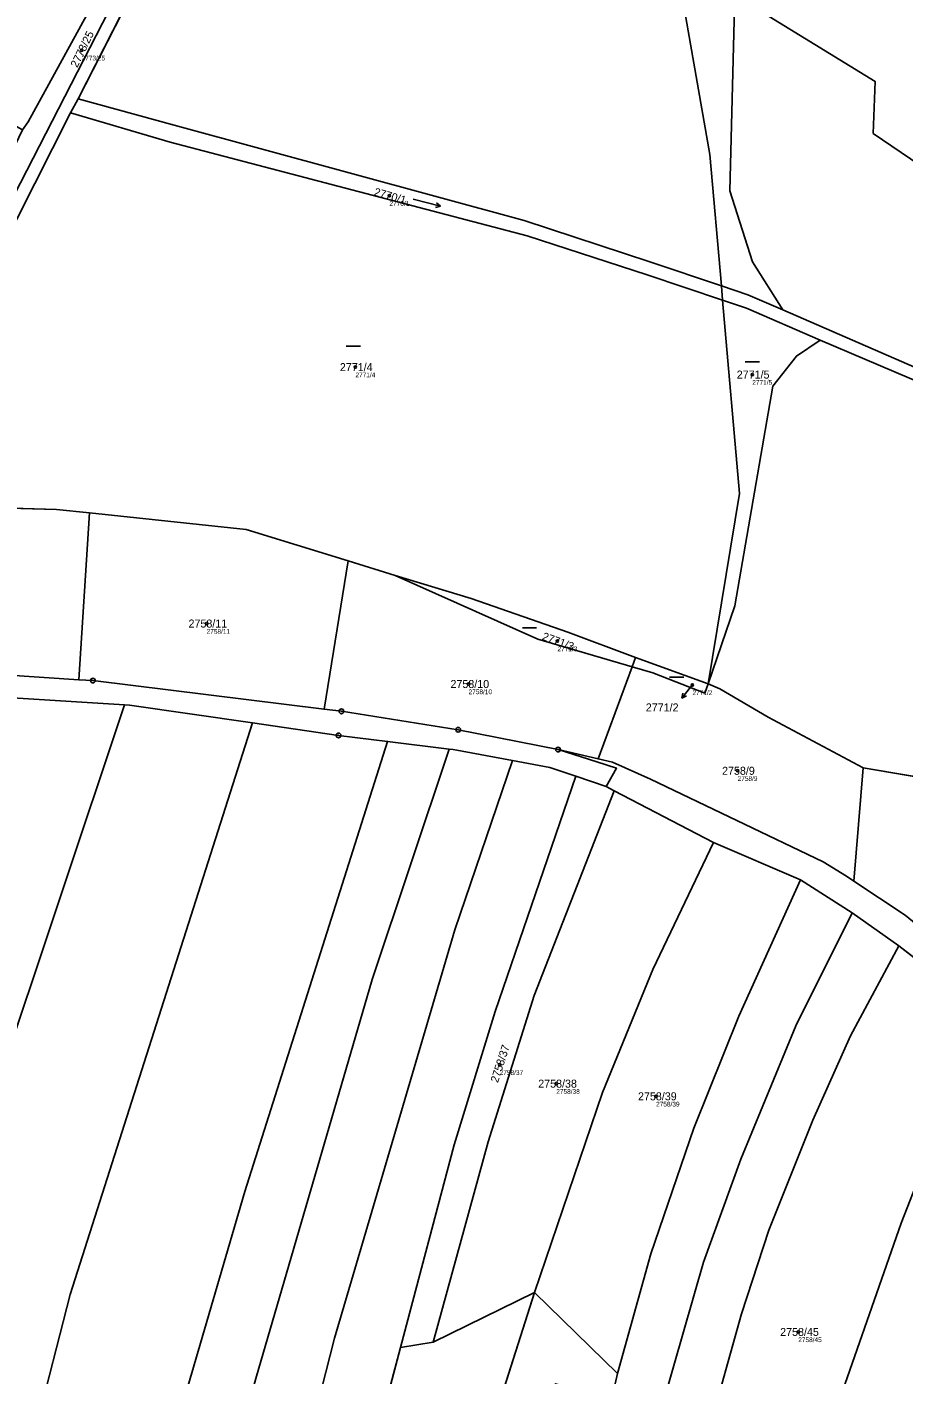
# Model space of a CAD drawing. Extents: x -739214 to -733252, y -1147612 to -1142842.
# Drawn here: x -738360.1 to -738174, y -1144166.6 to -1143880.5 of the extents above; entities that cross this region are included whole.
import ezdxf

# ---------------------------------------------------------------- set-up
doc = ezdxf.new("R2010")
doc.units = 0
for name, color, linetype in [('Definiční body', 7, 'Continuous'), ('Hranice parcel', 7, 'Continuous'), ('Parcelní čísla', 7, 'Continuous'), ('Polygon parcely', 7, 'Continuous'), ('Pop  PČ popisy', 7, 'Continuous'), ('Značky bodu BP', 7, 'Continuous'), ('Značky kultur', 7, 'Continuous')]:
    doc.layers.add(name, color=color, linetype=linetype)

msp = doc.modelspace()

# ---------------------------------------------------------------- linework, layer by layer
at = {"layer": 'Definiční body'}
for centre in [(-738348.54, -1143885.47), (-738283.14, -1143916.36), (-738290.36, -1143952.77), (-738206.05, -1143954.35), (-738321.98, -1144007.23), (-738247.44, -1144010.95), (-738266.33, -1144020.07), (-738218.76, -1144020.25), (-738209.17, -1144038.5), (-738259.72, -1144100.95), (-738247.69, -1144104.95), (-738226.49, -1144107.64), (-738196.29, -1144157.69)]:
    msp.add_circle(centre, 0.25, dxfattribs=at)
at = {"layer": 'Hranice parcel'}
for p, q in [((-738349.27, -1143895.76), (-738322.65, -1143843.65)), ((-738349.27, -1143895.76), (-738350.89, -1143898.74)), ((-738328.89, -1143901.38), (-738349.27, -1143895.76)), ((-738254.52, -1143921.65), (-738328.89, -1143901.38)), ((-738212.35, -1143938.56), (-738212.62, -1143935.51)), ((-738353.85, -1143982.99), (-738370.52, -1143982.53)), ((-738346.87, -1143983.73), (-738353.85, -1143982.99)), ((-738349.12, -1144019.15), (-738346.87, -1143983.73)), ((-738291.91, -1143993.94), (-738297.01, -1144025.42)), ((-738281.93, -1143997.03), (-738291.91, -1143993.94)), ((-738251.6, -1144010.53), (-738281.93, -1143997.03)), ((-738231.57, -1144016.42), (-738251.6, -1144010.53)), ((-738230.83, -1144014.42), (-738231.57, -1144016.42)), ((-738215.44, -1144020.01), (-738230.83, -1144014.42)), ((-738231.57, -1144016.42), (-738238.82, -1144035.98)), ((-738365.47, -1144022.88), (-738339.44, -1144024.46)), ((-738283.54, -1144032.27), (-738270.47, -1144033.89)), ((-738247.31, -1144034.01), (-738238.82, -1144035.98)), ((-738243.54, -1144039.64), (-738237.07, -1144041.81)), ((-738184.48, -1144061.95), (-738182.49, -1144037.88)), ((-738182.49, -1144037.88), (-738153.39, -1144042.78)), ((-738237.07, -1144041.81), (-738235.36, -1144042.75)), ((-738235.36, -1144042.75), (-738214.3, -1144053.72)), ((-738214.3, -1144053.72), (-738195.81, -1144061.68)), ((-738195.81, -1144061.68), (-738184.84, -1144068.67)), ((-738184.84, -1144068.67), (-738174.89, -1144075.7)), ((-738174.89, -1144075.7), (-738154.42, -1144091.58)), ((-738273.85, -1144159.89), (-738252.29, -1144149.33)), ((-738269.49, -1144203.19), (-738252.29, -1144149.33)), ((-738252.29, -1144149.33), (-738234.66, -1144166.53)), ((-738280.8, -1144161), (-738273.85, -1144159.89)), ((-738288.02, -1144188.2), (-738280.8, -1144161)), ((-738235.83, -1144171.53), (-738234.66, -1144166.53))]:
    msp.add_line(p, q, dxfattribs=at)
for points in [[(-738293.79, -1143754.29), (-738325.26, -1143842.97), (-738372.35, -1143934.57)], [(-738180.98, -1143797.5), (-738199.77, -1143862.82), (-738207.28, -1143860.51), (-738207.77, -1143875.03), (-738179.98, -1143892.1), (-738180.4, -1143903.13), (-738140.92, -1143929.92), (-738084.33, -1143956.99)], [(-738199.57, -1143940.6), (-738206.01, -1143930.42), (-738210.79, -1143915.35), (-738209.8, -1143876.34), (-738204.63, -1143809.59), (-738205.97, -1143800.99)], [(-738212.62, -1143935.51), (-738215.05, -1143907.63), (-738225.79, -1143846.53), (-738239.61, -1143809.01)], [(-738339.47, -1143863.46), (-738359.92, -1143900.7), (-738361.09, -1143902.4)], [(-738350.89, -1143898.74), (-738369.91, -1143936.36), (-738382.81, -1143951.95)], [(-738350.89, -1143898.74), (-738329.75, -1143904.99), (-738253.91, -1143924.86), (-738228.35, -1143933.18), (-738212.35, -1143938.56)], [(-738212.62, -1143935.51), (-738227.81, -1143930.42), (-738254.52, -1143921.65)], [(-738199.57, -1143940.6), (-738207.03, -1143937.38), (-738212.62, -1143935.51)], [(-738215.44, -1144020.01), (-738208.77, -1143979.63), (-738212.35, -1143938.56)], [(-738212.35, -1143938.56), (-738207.29, -1143940.26), (-738191.61, -1143947.01)], [(-738010.7, -1144020.82), (-738020.43, -1144017.52), (-738083.92, -1143990.96), (-738199.57, -1143940.6)], [(-738191.61, -1143947.01), (-738196.69, -1143950.41), (-738201.72, -1143956.79), (-738209.74, -1144003.44), (-738215.44, -1144020.01)], [(-738010.6, -1144023.28), (-738021.31, -1144019.46), (-738191.61, -1143947.01)], [(-738291.91, -1143993.94), (-738313.56, -1143987.25), (-738346.87, -1143983.73)], [(-738230.83, -1144014.42), (-738245.25, -1144009.03), (-738265.81, -1144001.93), (-738281.93, -1143997.03)], [(-738215.44, -1144020.01), (-738216.12, -1144022), (-738227.18, -1144017.71), (-738231.57, -1144016.42)], [(-738349.12, -1144019.15), (-738364.91, -1144018.12), (-738388, -1144021.71), (-738390.78, -1144022.09)], [(-738297.01, -1144025.42), (-738346.12, -1144019.35), (-738349.12, -1144019.15)], [(-738182.49, -1144037.88), (-738202.65, -1144027.1), (-738212.96, -1144021.11), (-738215.44, -1144020.01)], [(-738411.23, -1144309.47), (-738404.47, -1144269.85), (-738387.3, -1144179.88), (-738379.58, -1144148.3), (-738366.83, -1144106.33), (-738339.44, -1144024.46)], [(-738339.44, -1144024.46), (-738338.35, -1144024.53), (-738312.22, -1144028.33)], [(-738247.31, -1144034.01), (-738268.52, -1144029.78), (-738293.35, -1144025.87), (-738297.01, -1144025.42)], [(-738385.79, -1144316.07), (-738377.43, -1144280.89), (-738366.42, -1144216.9), (-738358.29, -1144178.21), (-738350.99, -1144149.73), (-738312.22, -1144028.33)], [(-738312.22, -1144028.33), (-738293.93, -1144030.99), (-738283.54, -1144032.27)], [(-738359.21, -1144322.97), (-738350.57, -1144282.21), (-738337.56, -1144213.03), (-738329.14, -1144180.15), (-738313.85, -1144127.87), (-738283.54, -1144032.27)], [(-738346.05, -1144326.18), (-738335.78, -1144277.22), (-738325.65, -1144223.92), (-738317.95, -1144191.18), (-738311.53, -1144167.55), (-738286.78, -1144082.85), (-738270.47, -1144033.89)], [(-738270.47, -1144033.89), (-738269.58, -1144034), (-738256.99, -1144036.32)], [(-738237.07, -1144041.81), (-738234.88, -1144037.96), (-738239.06, -1144036.63), (-738247.31, -1144034.01)], [(-738331.33, -1144329.77), (-738308.72, -1144213.48), (-738294.79, -1144159), (-738269.24, -1144072.29), (-738256.99, -1144036.32)], [(-738256.99, -1144036.32), (-738249.09, -1144037.77), (-738243.54, -1144039.64)], [(-738238.82, -1144035.98), (-738235.78, -1144036.69), (-738227.65, -1144040.29), (-738190.96, -1144057.81), (-738186.05, -1144060.9), (-738184.48, -1144061.95)], [(-738280.8, -1144161), (-738269.38, -1144117.97), (-738260.69, -1144089.64), (-738243.54, -1144039.64)], [(-738273.85, -1144159.89), (-738262.17, -1144117.34), (-738252.41, -1144086.22), (-738235.36, -1144042.75)], [(-738252.29, -1144149.33), (-738237.89, -1144106.8), (-738227.16, -1144080.72), (-738214.3, -1144053.72)], [(-738234.66, -1144166.53), (-738227.6, -1144141.09), (-738218.47, -1144114.44), (-738208.91, -1144090.6), (-738195.81, -1144061.68)], [(-738184.48, -1144061.95), (-738173.58, -1144069.2), (-738136.12, -1144099.8), (-738125, -1144121.52)], [(-738184.84, -1144068.67), (-738196.78, -1144092.65), (-738208.49, -1144121), (-738216.43, -1144142.9), (-738224.92, -1144172.45), (-738232, -1144208.74), (-738241.89, -1144249.89), (-738248, -1144283.92), (-738260.29, -1144341.81)], [(-738223.83, -1144215.74), (-738215.38, -1144178.91), (-738208.35, -1144153.81), (-738202.51, -1144136.07), (-738193.2, -1144112.69), (-738185.18, -1144094.82), (-738174.89, -1144075.7)], [(-738198.48, -1144212.6), (-738186.89, -1144170.23), (-738174.45, -1144134.55), (-738165.8, -1144112.47), (-738154.42, -1144091.58)]]:
    msp.add_lwpolyline(points, dxfattribs=at)
at = {"layer": 'Polygon parcely'}
for points in [[(-738325.26, -1143842.97), (-738372.35, -1143934.57), (-738384.38, -1143948.95), (-738384.79, -1143949.44), (-738382.81, -1143951.95), (-738369.91, -1143936.36), (-738350.89, -1143898.74), (-738349.27, -1143895.76), (-738322.65, -1143843.65), (-738292.25, -1143757.33), (-738263.18, -1143743.52), (-738264.14, -1143739.65), (-738274.3, -1143744.44), (-738293.79, -1143754.29)], [(-738212.62, -1143935.51), (-738215.05, -1143907.63), (-738225.79, -1143846.53), (-738239.61, -1143809.01), (-738252.92, -1143775.68), (-738261.83, -1143748.92), (-738263.18, -1143743.52), (-738292.25, -1143757.33), (-738322.65, -1143843.65), (-738349.27, -1143895.76), (-738328.89, -1143901.38), (-738254.52, -1143921.65), (-738227.81, -1143930.42)], [(-738359.92, -1143900.7), (-738361.09, -1143902.4), (-738365.75, -1143912.17), (-738371.77, -1143924.8), (-738376.77, -1143935.29), (-738380.18, -1143942.16), (-738384.38, -1143948.95), (-738372.35, -1143934.57), (-738325.26, -1143842.97), (-738293.79, -1143754.29), (-738297.08, -1143750.93), (-738323.64, -1143827.29), (-738330.61, -1143847.33), (-738339.47, -1143863.46)], [(-738084.33, -1143956.99), (-738083.17, -1143952.17), (-738076.08, -1143922.72), (-738065.26, -1143884.27), (-738091.73, -1143833.66), (-738103.08, -1143819.81), (-738132.34, -1143806.02), (-738171.18, -1143796.23), (-738180.98, -1143797.5), (-738199.77, -1143862.82), (-738207.28, -1143860.51), (-738207.77, -1143875.03), (-738179.98, -1143892.1), (-738180.4, -1143903.13), (-738140.92, -1143929.92)], [(-738064.35, -1143964.29), (-738091.99, -1143956.53), (-738084.33, -1143956.99), (-738140.92, -1143929.92), (-738180.4, -1143903.13), (-738179.98, -1143892.1), (-738207.77, -1143875.03), (-738207.28, -1143860.51), (-738199.77, -1143862.82), (-738180.98, -1143797.5), (-738203.54, -1143800.41), (-738205.97, -1143800.99), (-738204.63, -1143809.59), (-738209.8, -1143876.34), (-738210.79, -1143915.35), (-738206.01, -1143930.42), (-738199.57, -1143940.6), (-738083.92, -1143990.96), (-738020.43, -1144017.52), (-738010.7, -1144020.82), (-738011.6, -1144015.06), (-738039.81, -1143970.42), (-738058.03, -1143964.92)], [(-738206.01, -1143930.42), (-738210.79, -1143915.35), (-738209.8, -1143876.34), (-738204.63, -1143809.59), (-738205.97, -1143800.99), (-738239.61, -1143809.01), (-738225.79, -1143846.53), (-738215.05, -1143907.63), (-738212.62, -1143935.51), (-738207.03, -1143937.38), (-738199.57, -1143940.6)], [(-738361.09, -1143902.4), (-738359.92, -1143900.7), (-738339.47, -1143863.46), (-738390.44, -1143838.9), (-738400.23, -1143856.91), (-738426.85, -1143865.78)], [(-738253.91, -1143924.86), (-738228.35, -1143933.18), (-738212.35, -1143938.56), (-738212.62, -1143935.51), (-738227.81, -1143930.42), (-738254.52, -1143921.65), (-738328.89, -1143901.38), (-738349.27, -1143895.76), (-738350.89, -1143898.74), (-738329.75, -1143904.99)], [(-738350.89, -1143898.74), (-738369.91, -1143936.36), (-738382.81, -1143951.95), (-738375.08, -1143961.75), (-738370.52, -1143982.53), (-738353.85, -1143982.99), (-738346.87, -1143983.73), (-738313.56, -1143987.25), (-738291.91, -1143993.94), (-738281.93, -1143997.03), (-738265.81, -1144001.93), (-738245.25, -1144009.03), (-738230.83, -1144014.42), (-738215.44, -1144020.01), (-738208.77, -1143979.63), (-738212.35, -1143938.56), (-738228.35, -1143933.18), (-738253.91, -1143924.86), (-738329.75, -1143904.99)], [(-738207.29, -1143940.26), (-738191.61, -1143947.01), (-738021.31, -1144019.46), (-738010.6, -1144023.28), (-738010.7, -1144020.82), (-738020.43, -1144017.52), (-738083.92, -1143990.96), (-738199.57, -1143940.6), (-738207.03, -1143937.38), (-738212.62, -1143935.51), (-738212.35, -1143938.56)], [(-738215.44, -1144020.01), (-738209.74, -1144003.44), (-738201.72, -1143956.79), (-738196.69, -1143950.41), (-738191.61, -1143947.01), (-738207.29, -1143940.26), (-738212.35, -1143938.56), (-738208.77, -1143979.63)], [(-738346.87, -1143983.73), (-738353.85, -1143982.99), (-738370.52, -1143982.53), (-738393.07, -1143985.42), (-738390.78, -1144022.09), (-738388, -1144021.71), (-738364.91, -1144018.12), (-738349.12, -1144019.15)], [(-738291.91, -1143993.94), (-738313.56, -1143987.25), (-738346.87, -1143983.73), (-738349.12, -1144019.15), (-738346.12, -1144019.35), (-738297.01, -1144025.42)], [(-738281.93, -1143997.03), (-738291.91, -1143993.94), (-738297.01, -1144025.42), (-738293.35, -1144025.87), (-738268.52, -1144029.78), (-738247.31, -1144034.01), (-738238.82, -1144035.98), (-738231.57, -1144016.42), (-738251.6, -1144010.53)], [(-738265.81, -1144001.93), (-738281.93, -1143997.03), (-738251.6, -1144010.53), (-738231.57, -1144016.42), (-738230.83, -1144014.42), (-738245.25, -1144009.03)], [(-738215.44, -1144020.01), (-738230.83, -1144014.42), (-738231.57, -1144016.42), (-738227.18, -1144017.71), (-738216.12, -1144022)], [(-738231.57, -1144016.42), (-738238.82, -1144035.98), (-738235.78, -1144036.69), (-738227.65, -1144040.29), (-738190.96, -1144057.81), (-738186.05, -1144060.9), (-738184.48, -1144061.95), (-738182.49, -1144037.88), (-738202.65, -1144027.1), (-738212.96, -1144021.11), (-738215.44, -1144020.01), (-738216.12, -1144022), (-738227.18, -1144017.71)], [(-738404.47, -1144269.85), (-738387.3, -1144179.88), (-738379.58, -1144148.3), (-738366.83, -1144106.33), (-738339.44, -1144024.46), (-738365.47, -1144022.88), (-738383.91, -1144078.06), (-738398.2, -1144124.84), (-738413.23, -1144185.81), (-738435.73, -1144303.77), (-738411.23, -1144309.47)], [(-738366.42, -1144216.9), (-738358.29, -1144178.21), (-738350.99, -1144149.73), (-738312.22, -1144028.33), (-738338.35, -1144024.53), (-738339.44, -1144024.46), (-738366.83, -1144106.33), (-738379.58, -1144148.3), (-738387.3, -1144179.88), (-738404.47, -1144269.85), (-738411.23, -1144309.47), (-738385.79, -1144316.07), (-738377.43, -1144280.89)], [(-738337.56, -1144213.03), (-738329.14, -1144180.15), (-738313.85, -1144127.87), (-738283.54, -1144032.27), (-738293.93, -1144030.99), (-738312.22, -1144028.33), (-738350.99, -1144149.73), (-738358.29, -1144178.21), (-738366.42, -1144216.9), (-738377.43, -1144280.89), (-738385.79, -1144316.07), (-738359.21, -1144322.97), (-738350.57, -1144282.21)], [(-738335.78, -1144277.22), (-738325.65, -1144223.92), (-738317.95, -1144191.18), (-738311.53, -1144167.55), (-738286.78, -1144082.85), (-738270.47, -1144033.89), (-738283.54, -1144032.27), (-738313.85, -1144127.87), (-738329.14, -1144180.15), (-738337.56, -1144213.03), (-738350.57, -1144282.21), (-738359.21, -1144322.97), (-738346.05, -1144326.18)], [(-738308.72, -1144213.48), (-738294.79, -1144159), (-738269.24, -1144072.29), (-738256.99, -1144036.32), (-738269.58, -1144034), (-738270.47, -1144033.89), (-738286.78, -1144082.85), (-738311.53, -1144167.55), (-738317.95, -1144191.18), (-738325.65, -1144223.92), (-738335.78, -1144277.22), (-738346.05, -1144326.18), (-738331.33, -1144329.77)], [(-738301.82, -1144250.71), (-738290.23, -1144196.51), (-738288.02, -1144188.2), (-738280.8, -1144161), (-738269.38, -1144117.97), (-738260.69, -1144089.64), (-738243.54, -1144039.64), (-738249.09, -1144037.77), (-738256.99, -1144036.32), (-738269.24, -1144072.29), (-738294.79, -1144159), (-738308.72, -1144213.48), (-738331.33, -1144329.77), (-738329.38, -1144330.25), (-738318.37, -1144332.03), (-738309.67, -1144293.6)], [(-738273.85, -1144159.89), (-738262.17, -1144117.34), (-738252.41, -1144086.22), (-738235.36, -1144042.75), (-738237.07, -1144041.81), (-738243.54, -1144039.64), (-738260.69, -1144089.64), (-738269.38, -1144117.97), (-738280.8, -1144161)], [(-738173.58, -1144069.2), (-738136.12, -1144099.8), (-738125, -1144121.52), (-738109.86, -1144108.18), (-738121.83, -1144094.15), (-738126.02, -1144084.05), (-738127.31, -1144079.52), (-738127.05, -1144061.01), (-738138.19, -1144047.98), (-738153.39, -1144042.78), (-738182.49, -1144037.88), (-738184.48, -1144061.95)], [(-738252.29, -1144149.33), (-738237.89, -1144106.8), (-738227.16, -1144080.72), (-738214.3, -1144053.72), (-738235.36, -1144042.75), (-738252.41, -1144086.22), (-738262.17, -1144117.34), (-738273.85, -1144159.89)], [(-738218.47, -1144114.44), (-738208.91, -1144090.6), (-738195.81, -1144061.68), (-738214.3, -1144053.72), (-738227.16, -1144080.72), (-738237.89, -1144106.8), (-738252.29, -1144149.33), (-738234.66, -1144166.53), (-738227.6, -1144141.09)], [(-738260.29, -1144341.81), (-738248, -1144283.92), (-738241.89, -1144249.89), (-738232, -1144208.74), (-738224.92, -1144172.45), (-738216.43, -1144142.9), (-738208.49, -1144121), (-738196.78, -1144092.65), (-738184.84, -1144068.67), (-738195.81, -1144061.68), (-738208.91, -1144090.6), (-738218.47, -1144114.44), (-738227.6, -1144141.09), (-738234.66, -1144166.53), (-738235.83, -1144171.53), (-738234.15, -1144172.72), (-738242, -1144203.89), (-738251.13, -1144243.96), (-738270.2, -1144340.31)], [(-738193.2, -1144112.69), (-738185.18, -1144094.82), (-738174.89, -1144075.7), (-738184.84, -1144068.67), (-738196.78, -1144092.65), (-738208.49, -1144121), (-738216.43, -1144142.9), (-738224.92, -1144172.45), (-738232, -1144208.74), (-738241.89, -1144249.89), (-738248, -1144283.92), (-738260.29, -1144341.81), (-738247.84, -1144343.61), (-738237.71, -1144285.62), (-738231.1, -1144252.54), (-738223.83, -1144215.74), (-738215.38, -1144178.91), (-738208.35, -1144153.81), (-738202.51, -1144136.07)], [(-738165.8, -1144112.47), (-738154.42, -1144091.58), (-738174.89, -1144075.7), (-738185.18, -1144094.82), (-738193.2, -1144112.69), (-738202.51, -1144136.07), (-738208.35, -1144153.81), (-738215.38, -1144178.91), (-738223.83, -1144215.74), (-738198.48, -1144212.6), (-738186.89, -1144170.23), (-738174.45, -1144134.55)], [(-738179.35, -1144203.89), (-738173.61, -1144180.21), (-738162.54, -1144146.03), (-738152.91, -1144122.22), (-738142.14, -1144103.13), (-738154.42, -1144091.58), (-738165.8, -1144112.47), (-738174.45, -1144134.55), (-738186.89, -1144170.23), (-738198.48, -1144212.6), (-738203.26, -1144250.7), (-738221.27, -1144346.76), (-738205.64, -1144348.69), (-738193.32, -1144271.69)], [(-738281.21, -1144195.35), (-738269.49, -1144203.19), (-738252.29, -1144149.33), (-738273.85, -1144159.89), (-738280.8, -1144161), (-738288.02, -1144188.2)], [(-738254.33, -1144199.75), (-738247.89, -1144168.68), (-738235.83, -1144171.53), (-738234.66, -1144166.53), (-738252.29, -1144149.33), (-738269.49, -1144203.19)]]:
    msp.add_lwpolyline(points, close=True, dxfattribs=at)
for points in [[(-738021.31, -1144019.46), (-738191.61, -1143947.01), (-738196.69, -1143950.41), (-738201.72, -1143956.79), (-738209.74, -1144003.44), (-738215.44, -1144020.01), (-738212.96, -1144021.11), (-738202.65, -1144027.1), (-738182.49, -1144037.88), (-738153.39, -1144042.78)], [(-738365.47, -1144022.88), (-738339.44, -1144024.46), (-738338.35, -1144024.53), (-738312.22, -1144028.33), (-738293.93, -1144030.99), (-738283.54, -1144032.27), (-738270.47, -1144033.89), (-738269.58, -1144034), (-738256.99, -1144036.32), (-738249.09, -1144037.77), (-738243.54, -1144039.64), (-738237.07, -1144041.81), (-738234.88, -1144037.96), (-738239.06, -1144036.63), (-738247.31, -1144034.01), (-738268.52, -1144029.78), (-738293.35, -1144025.87), (-738297.01, -1144025.42), (-738346.12, -1144019.35), (-738349.12, -1144019.15), (-738364.91, -1144018.12)], [(-738173.58, -1144069.2), (-738184.48, -1144061.95), (-738186.05, -1144060.9), (-738190.96, -1144057.81), (-738227.65, -1144040.29), (-738235.78, -1144036.69), (-738238.82, -1144035.98), (-738247.31, -1144034.01), (-738239.06, -1144036.63), (-738234.88, -1144037.96), (-738237.07, -1144041.81), (-738235.36, -1144042.75), (-738214.3, -1144053.72), (-738195.81, -1144061.68), (-738184.84, -1144068.67), (-738174.89, -1144075.7), (-738154.42, -1144091.58)]]:
    msp.add_lwpolyline(points, dxfattribs=at)
at = {"layer": 'Pop  PČ popisy'}
for p, q in [((-738218.76, -1144020.25), (-738219.16, -1144020.74)), ((-738219.16, -1144020.74), (-738221.05, -1144023.07)), ((-738221.05, -1144023.07), (-738220.81, -1144021.98)), ((-738221.05, -1144023.07), (-738220.03, -1144022.61))]:
    msp.add_line(p, q, dxfattribs=at)
at = {"layer": 'Značky bodu BP'}
for centre, radius in [((-738346.12, -1144019.35), 0.5), ((-738346.12, -1144019.35), 0.0303), ((-738293.35, -1144025.87), 0.5), ((-738293.35, -1144025.87), 0.0303), ((-738293.93, -1144030.99), 0.5), ((-738293.93, -1144030.99), 0.0303), ((-738268.52, -1144029.78), 0.5), ((-738268.52, -1144029.78), 0.0303), ((-738247.31, -1144034.01), 0.5), ((-738247.31, -1144034.01), 0.0303)]:
    msp.add_circle(centre, radius, dxfattribs=at)
at = {"layer": 'Značky kultur'}
for p, q in [((-738278.1, -1143917.06), (-738272.31, -1143918.61)), ((-738272.31, -1143918.61), (-738273.38, -1143918.84)), ((-738272.31, -1143918.61), (-738273.12, -1143917.87)), ((-738292.3, -1143948.33), (-738289.3, -1143948.33)), ((-738207.55, -1143951.65), (-738204.55, -1143951.65)), ((-738254.86, -1144008.15), (-738251.86, -1144008.15)), ((-738223.63, -1144018.6), (-738220.63, -1144018.6))]:
    msp.add_line(p, q, dxfattribs=at)

# ---------------------------------------------------------------- texts
at = {"layer": 'Definiční body'}
for s, p in [('2773/25', (-738348.54, -1143887.63)), ('2770/1', (-738283.14, -1143918.52)), ('2771/4', (-738290.36, -1143954.93)), ('2771/5', (-738206.05, -1143956.51)), ('2758/11', (-738321.98, -1144009.39)), ('2771/3', (-738247.44, -1144013.11)), ('2758/10', (-738266.33, -1144022.23)), ('2771/2', (-738218.76, -1144022.41)), ('2758/9', (-738209.17, -1144040.66)), ('2758/37', (-738259.72, -1144103.11)), ('2758/38', (-738247.69, -1144107.11)), ('2758/39', (-738226.49, -1144109.8)), ('2758/45', (-738196.29, -1144159.85))]:
    msp.add_text(s, height=1, dxfattribs=at).set_placement(p)
at = {"layer": 'Parcelní čísla'}
for s, rotation, p in [('2773/25', 64, (-738349.46, -1143889.29)), ('2770/1', 344, (-738286.55, -1143916.27)), ('2771/3', 340, (-738250.84, -1144010.62)), ('2758/37', 72, (-738260.1, -1144104.86))]:
    msp.add_text(s, height=1.7, rotation=rotation, dxfattribs=at).set_placement(p)
for s, p in [('2771/4', (-738293.67, -1143953.62)), ('2771/5', (-738209.35, -1143955.2)), ('2758/11', (-738325.82, -1144008.08)), ('2758/10', (-738270.17, -1144020.92)), ('2771/2', (-738228.67, -1144025.89)), ('2758/9', (-738212.47, -1144039.35)), ('2758/38', (-738251.53, -1144105.8)), ('2758/39', (-738230.33, -1144108.49)), ('2758/45', (-738200.13, -1144158.54))]:
    msp.add_text(s, height=1.7, dxfattribs=at).set_placement(p)

doc.saveas('drawing.dxf')
